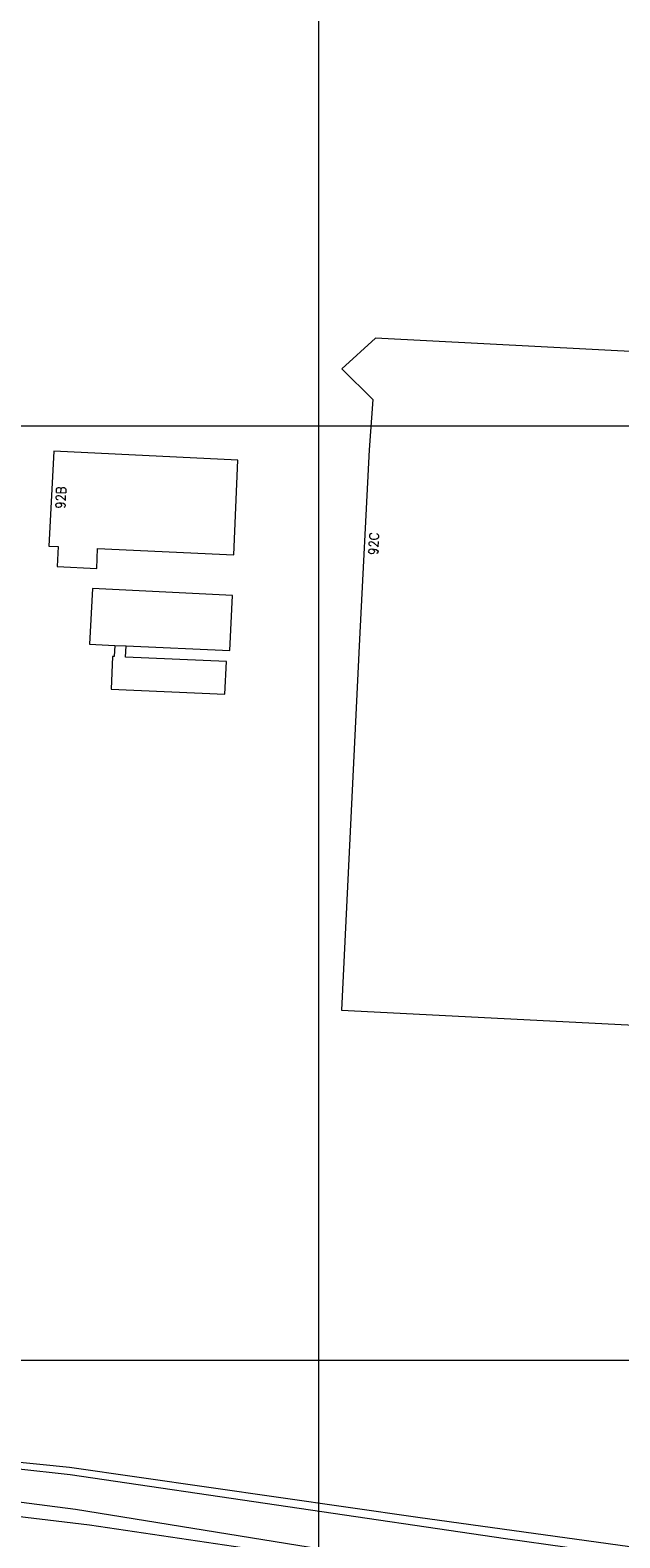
# Model space of a CAD drawing. Header units: metres. Extents: x 102313 to 104557, y 415820 to 422103.
# Tile 638 of 656: x 103669 to 103732, y 419681 to 419842. Entities that reach past the tile are written whole.
import ezdxf
from ezdxf.enums import TextEntityAlignment as Align

# ---------------------------------------------------------------- set-up
doc = ezdxf.new("R2010")
doc.units = ezdxf.units.M
doc.header["$MEASUREMENT"] = 0
for name, color, linetype, lineweight in [('00-Coordinaten', 7, 'Continuous', 0), ('Hoofdgebouw', 1, 'Continuous', 0), ('Huisnummers_BAG', 7, 'Continuous', 0), ('Oever_slootkant', 92, 'Continuous', 0), ('Tussenmuur', 4, 'Continuous', 0), ('water', 2, 'Continuous', 0)]:
    doc.layers.add(name, color=color, linetype=linetype, lineweight=lineweight)
doc.styles.add('Style-STANDARD', font='STANDARD.shx')

msp = doc.modelspace()

# ---------------------------------------------------------------- linework, layer by layer
at = {"layer": '00-Coordinaten'}
for p, q in [((103700, 420000), (103700, 417600)), ((104100, 419800), (102600, 419800)), ((104100, 419700), (102600, 419700))]:
    msp.add_line(p, q, dxfattribs=at)
at = {"layer": 'Hoofdgebouw', "flags": 128}
for points in [[(103739.33, 419775.46), (103740.33, 419795.75), (103740.847, 419807.592), (103706.11, 419809.422), (103702.528, 419806.121), (103705.808, 419802.834), (103705.429, 419797.469), (103704.4, 419777.2)], [(103671.72, 419797.32), (103671.203, 419787.166), (103672.192, 419787.118), (103672.083, 419784.981), (103676.307, 419784.774), (103676.396, 419786.912), (103690.967, 419786.218), (103691.38, 419796.36), (103671.72, 419797.32)], [(103679.445, 419776.483), (103690.554, 419775.978), (103690.84, 419781.889), (103675.848, 419782.624), (103675.55, 419776.659), (103678.226, 419776.538)], [(103704.4, 419777.2), (103702.483, 419737.499), (103737.249, 419735.702), (103739.396, 419775.454), (103739.33, 419775.46)], [(103678.226, 419776.538), (103678.174, 419775.334), (103678.004, 419775.341), (103677.852, 419771.835)], [(103677.852, 419771.835), (103690.02, 419771.306), (103690.172, 419774.813), (103679.393, 419775.281), (103679.445, 419776.483)]]:
    msp.add_lwpolyline(points, dxfattribs=at)
at = {"layer": 'Oever_slootkant', "flags": 128}
for points in [[(103656.433, 419690.318), (103673.396, 419688.603)], [(103673.396, 419688.603), (103710.65, 419683.261), (103739.99, 419679.19)], [(103733.462, 419671.314), (103732.963, 419671.764), (103732.384, 419672.501), (103731.939, 419673.325), (103731.641, 419674.213), (103702.48, 419678.402), (103675.522, 419682.406), (103654.691, 419684.905)]]:
    msp.add_lwpolyline(points, dxfattribs=at)
at = {"layer": 'Tussenmuur', "flags": 128}
msp.add_lwpolyline([(103678.226, 419776.538), (103679.445, 419776.483)], dxfattribs=at)
at = {"layer": 'water', "flags": 128}
for points in [[(103673.453, 419687.77), (103655.997, 419689.706)], [(103674.038, 419684.077), (103656.124, 419686.389), (103655.63, 419686.402)], [(103740.525, 419678.054), (103739.769, 419678.159), (103719.991, 419680.913), (103673.453, 419687.77)], [(103741.491, 419673.636), (103736.635, 419671.579), (103736.125, 419671.7), (103735.274, 419672.048), (103734.571, 419672.489), (103733.927, 419673.082), (103733.401, 419673.782), (103733.011, 419674.566), (103710.338, 419678.201), (103674.038, 419684.077)]]:
    msp.add_lwpolyline(points, dxfattribs=at)

# ---------------------------------------------------------------- texts
at = {"layer": 'Huisnummers_BAG', "color": 7, "linetype": 'Continuous', "lineweight": 0, "style": 'Style-STANDARD'}
for s, p in [('92B', (103672.469, 419792.358)), ('92C', (103705.92, 419787.41))]:
    msp.add_text(s, height=1, rotation=87.08958, dxfattribs=at).set_placement(p, align=Align.MIDDLE_CENTER)

doc.saveas('drawing.dxf')
